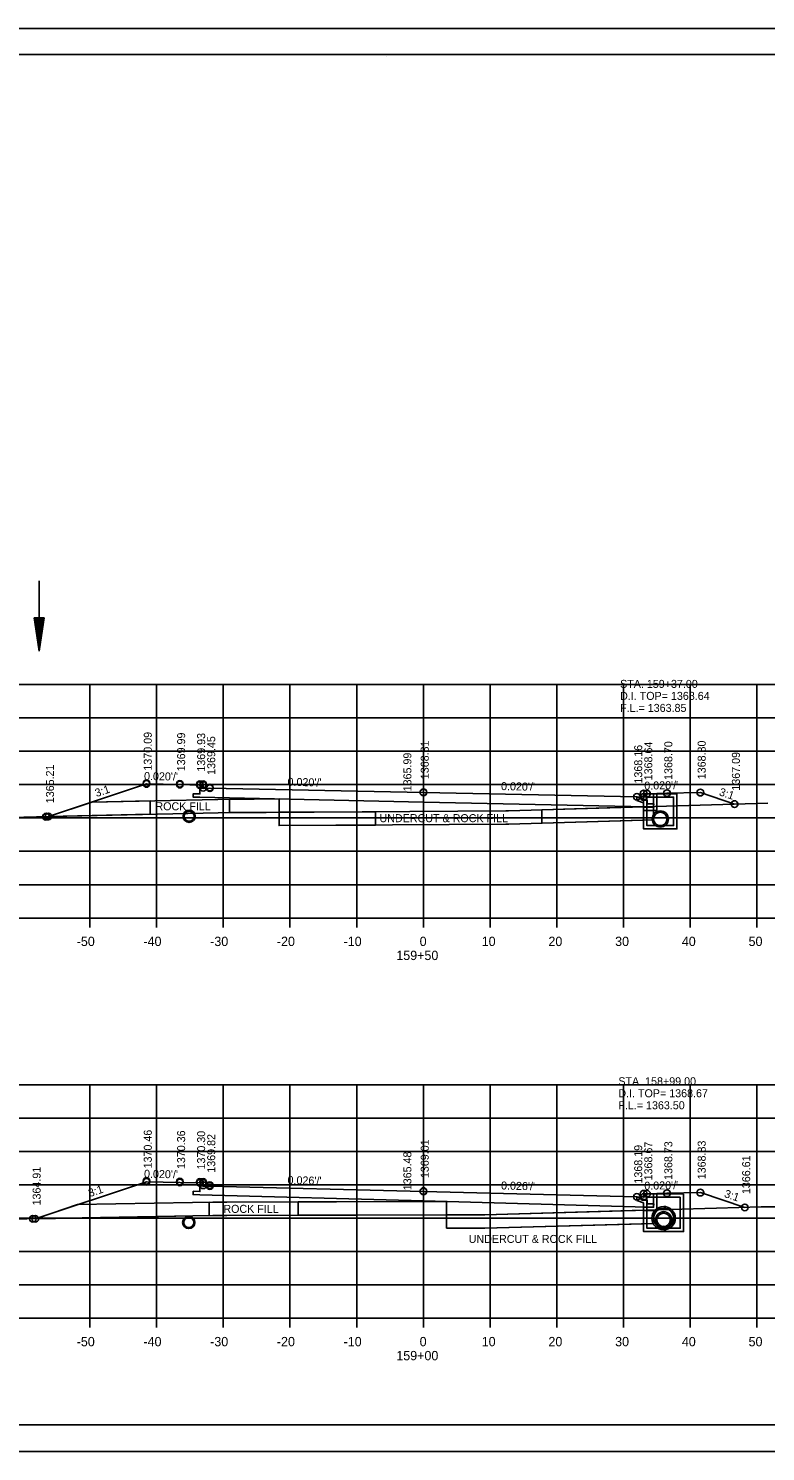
# Model space of a CAD drawing. Extents: x 1374311 to 1383814, y 384102 to 406278.
# Drawn here: x 1381569.5 to 1381679.9, y 393924.8 to 394138.1 of the extents above; entities that cross this region are included whole.
import ezdxf

# ---------------------------------------------------------------- set-up
doc = ezdxf.new("R2010")
doc.units = 0
for name, color, linetype in [('R_Axis', 7, 'Continuous'), ('R_Axis Annot', 7, 'Continuous'), ('R_Border', 7, 'Continuous'), ('R_Draft', 7, 'Continuous'), ('R_Exist Surface', 7, 'Continuous'), ('R_Fin Surface', 7, 'Continuous'), ('R_Grid', 7, 'Continuous'), ('R_No Plot', 7, 'Continuous'), ('R_Water', 7, 'Continuous'), ('R_Water Annot', 7, 'Continuous'), ('R_Xsect Elev', 7, 'Continuous'), ('R_Xsect Slope', 7, 'Continuous')]:
    doc.layers.add(name, color=color, linetype=linetype)

msp = doc.modelspace()

# ---------------------------------------------------------------- linework, layer by layer
at = {"layer": 'R_Axis'}
for p, q in [((1381488.66, 394004.79), (1381768.66, 394004.79)), ((1381578.66, 394003.39), (1381578.66, 394004.79)), ((1381588.66, 394003.39), (1381588.66, 394004.79)), ((1381598.66, 394003.39), (1381598.66, 394004.79)), ((1381608.66, 394003.39), (1381608.66, 394004.79)), ((1381618.66, 394003.39), (1381618.66, 394004.79)), ((1381628.66, 394003.39), (1381628.66, 394004.79)), ((1381638.66, 394003.39), (1381638.66, 394004.79)), ((1381648.66, 394003.39), (1381648.66, 394004.79)), ((1381658.66, 394003.39), (1381658.66, 394004.79)), ((1381668.66, 394003.39), (1381668.66, 394004.79)), ((1381678.66, 394003.39), (1381678.66, 394004.79)), ((1381488.66, 393944.79), (1381768.66, 393944.79)), ((1381578.66, 393943.39), (1381578.66, 393944.79)), ((1381588.66, 393943.39), (1381588.66, 393944.79)), ((1381598.66, 393943.39), (1381598.66, 393944.79)), ((1381608.66, 393943.39), (1381608.66, 393944.79)), ((1381618.66, 393943.39), (1381618.66, 393944.79)), ((1381628.66, 393943.39), (1381628.66, 393944.79)), ((1381638.66, 393943.39), (1381638.66, 393944.79)), ((1381648.66, 393943.39), (1381648.66, 393944.79)), ((1381658.66, 393943.39), (1381658.66, 393944.79)), ((1381668.66, 393943.39), (1381668.66, 393944.79)), ((1381678.66, 393943.39), (1381678.66, 393944.79))]:
    msp.add_line(p, q, dxfattribs=at)
at = {"layer": 'R_Border'}
for p, q in [((1381470.66, 394134.25), (1381786.84, 394134.25)), ((1381623.18, 394133.99), (1381623.18, 394133.99)), ((1381623.18, 394133.99), (1381623.18, 394133.99)), ((1381786.84, 393928.79), (1381470.66, 393928.79))]:
    msp.add_line(p, q, dxfattribs=at)
at = {"layer": 'R_Draft'}
for p, q in [((1381570.34, 394049.81), (1381571.09, 394044.81)), ((1381571.84, 394049.81), (1381570.34, 394049.81)), ((1381570.47, 394049.81), (1381571.09, 394045.65)), ((1381570.59, 394049.81), (1381571.09, 394046.51)), ((1381570.72, 394049.81), (1381571.09, 394047.34)), ((1381570.85, 394049.81), (1381571.09, 394048.19)), ((1381570.97, 394049.81), (1381571.09, 394049.02)), ((1381571.84, 394049.81), (1381571.09, 394044.81)), ((1381571.33, 394049.81), (1381571.09, 394048.19)), ((1381571.59, 394049.81), (1381571.09, 394046.51)), ((1381571.72, 394049.81), (1381571.09, 394045.65)), ((1381571.46, 394049.81), (1381571.09, 394047.34)), ((1381571.21, 394049.81), (1381571.09, 394049.02))]:
    msp.add_line(p, q, dxfattribs=at)
at = {"layer": 'R_Exist Surface'}
for p, q in [((1381664.55, 393960.79), (1381664.66, 393960.75)), ((1381664.74, 393961.54), (1381665.02, 393961.54)), ((1381664.55, 393958.37), (1381664.66, 393958.33)), ((1381664.74, 393958.04), (1381665.02, 393958.04))]:
    msp.add_line(p, q, dxfattribs=at)
for points in [[(1381488.66, 394018.64), (1381492.46, 394018.72), (1381512.25, 394019.13), (1381520.32, 394019.19), (1381551.65, 394019.47), (1381570.69, 394019.96), (1381597.88, 394020.58), (1381641.01, 394020.86), (1381641.28, 394020.87), (1381641.4, 394020.87), (1381680.28, 394022.03)], [(1381488.66, 393958.33), (1381492.58, 393958.41), (1381509.38, 393958.81), (1381537.31, 393959.16), (1381549.85, 393959.33), (1381594.09, 393960.13), (1381597.1, 393960.18), (1381599.22, 393960.19), (1381637.85, 393960.3), (1381672.57, 393961.27), (1381679.28, 393961.47), (1381686.13, 393961.51)]]:
    msp.add_lwpolyline(points, dxfattribs=at)
for centre, radius in [((1381593.55, 394020.04), 0.917), ((1381664.17, 394019.64), 1.21), ((1381593.49, 393959.15), 0.917), ((1381664.67, 393959.79), 1.75), ((1381664.67, 393959.54), 1.21)]:
    msp.add_circle(centre, radius, dxfattribs=at)
at = {"layer": 'R_Fin Surface'}
for p, q in [((1381607.04, 394022.64), (1381607.04, 394018.64)), ((1381596.57, 393962.18), (1381596.57, 393960.18)), ((1381596.57, 393960.18), (1381596.57, 393962.17)), ((1381632.12, 393962.28), (1381609.89, 393962.22)), ((1381609.89, 393962.22), (1381609.89, 393960.22)), ((1381609.89, 393962.22), (1381609.89, 393960.22)), ((1381632.12, 393962.28), (1381632.12, 393958.28)), ((1381632.12, 393960.28), (1381632.12, 393962.28)), ((1381576.83, 393961.82), (1381570.97, 393959.86)), ((1381609.89, 393960.22), (1381632.12, 393960.28)), ((1381632.12, 393960.28), (1381632.12, 393958.28)), ((1381661.67, 393958.97), (1381661.67, 393960.92))]:
    msp.add_line(p, q, dxfattribs=at)
for points in [[(1381572.49, 394020), (1381587.15, 394024.89), (1381592.15, 394024.79), (1381595.15, 394024.73), (1381595.65, 394024.73), (1381595.66, 394024.23), (1381596.66, 394024.25), (1381628.66, 394023.6), (1381660.66, 394022.95), (1381661.66, 394022.93), (1381661.67, 394023.43), (1381662.17, 394023.43), (1381665.17, 394023.49), (1381670.17, 394023.59), (1381675.3, 394021.88)], [(1381662.17, 394023.07), (1381662.18, 394021.92), (1381663.18, 394021.91), (1381663.17, 394021.41), (1381662.17, 394021.44), (1381628.66, 394022.17), (1381595.15, 394022.9), (1381594.15, 394022.92), (1381594.16, 394023.42), (1381595.16, 394023.39), (1381595.15, 394024.47)], [(1381578.94, 394022.15), (1381597.85, 394022.58), (1381607.04, 394022.64)], [(1381607.04, 394018.64), (1381641.02, 394018.86), (1381641.31, 394018.87), (1381641.46, 394018.87), (1381663.13, 394019.52), (1381663.17, 394021.41)], [(1381570.49, 393959.7), (1381587.15, 393965.25), (1381592.15, 393965.15), (1381595.15, 393965.09), (1381595.65, 393965.09), (1381595.66, 393964.59), (1381596.66, 393964.61), (1381628.66, 393963.8), (1381660.66, 393962.98), (1381661.66, 393962.96), (1381661.67, 393963.46), (1381662.17, 393963.46), (1381665.17, 393963.52), (1381670.17, 393963.62), (1381676.84, 393961.4)], [(1381662.17, 393963.1), (1381662.18, 393961.94), (1381663.18, 393961.93), (1381663.17, 393961.43), (1381662.17, 393961.45), (1381628.66, 393962.37), (1381595.15, 393963.29), (1381594.15, 393963.32), (1381594.16, 393963.82), (1381595.16, 393963.78), (1381595.15, 393964.86)], [(1381576.83, 393961.82), (1381594.06, 393962.13), (1381597.08, 393962.18), (1381599.21, 393962.19), (1381632.12, 393962.28)], [(1381596.57, 393962.17), (1381594.06, 393962.13), (1381576.83, 393961.82)], [(1381570.99, 393959.71), (1381594.09, 393960.13), (1381596.57, 393960.17)], [(1381596.57, 393960.17), (1381596.57, 393960.18)], [(1381661.66, 393960.97), (1381637.85, 393960.3), (1381632.12, 393960.28)], [(1381661.67, 393960.92), (1381661.66, 393960.92), (1381661.66, 393960.97)], [(1381632.12, 393958.28), (1381637.88, 393958.3), (1381663.16, 393959.01)], [(1381632.12, 393958.28), (1381637.88, 393958.3), (1381661.67, 393958.97)]]:
    msp.add_lwpolyline(points, dxfattribs=at)
for points in [[(1381578.94, 394022.15), (1381572.49, 394020), (1381587.72, 394020.35), (1381587.69, 394022.36)], [(1381599.59, 394022.58), (1381607.04, 394022.64), (1381607.04, 394020.64), (1381599.59, 394020.59)], [(1381607.03, 394020.63), (1381607.03, 394018.65), (1381621.5, 394018.72), (1381621.5, 394020.72), (1381607.07, 394020.65)], [(1381646.4, 394020.99), (1381646.4, 394019.02), (1381661.67, 394019.47), (1381661.67, 394021.45), (1381661.09, 394021.46), (1381646.4, 394020.99)]]:
    msp.add_lwpolyline(points, close=True, dxfattribs=at)
msp.add_arc((1381570.49, 393959.7), 0.5, 1.0319, 18.4349, dxfattribs=at)
at = {"layer": 'R_Grid'}
for p, q in [((1381488.66, 394039.79), (1381768.66, 394039.79)), ((1381578.66, 394004.79), (1381578.66, 394039.79)), ((1381588.66, 394004.79), (1381588.66, 394039.79)), ((1381598.66, 394004.79), (1381598.66, 394039.79)), ((1381608.66, 394004.79), (1381608.66, 394039.79)), ((1381618.66, 394004.79), (1381618.66, 394039.79)), ((1381628.66, 394004.79), (1381628.66, 394039.79)), ((1381638.66, 394004.79), (1381638.66, 394039.79)), ((1381648.66, 394004.79), (1381648.66, 394039.79)), ((1381658.66, 394004.79), (1381658.66, 394039.79)), ((1381668.66, 394004.79), (1381668.66, 394039.79)), ((1381678.66, 394004.79), (1381678.66, 394039.79)), ((1381488.66, 394034.79), (1381768.66, 394034.79)), ((1381488.66, 394029.79), (1381768.66, 394029.79)), ((1381488.66, 394024.79), (1381768.66, 394024.79)), ((1381488.66, 394019.79), (1381768.66, 394019.79)), ((1381488.66, 394014.79), (1381768.66, 394014.79)), ((1381488.66, 394009.79), (1381768.66, 394009.79)), ((1381488.66, 394004.79), (1381768.66, 394004.79)), ((1381488.66, 393979.79), (1381768.66, 393979.79)), ((1381578.66, 393944.79), (1381578.66, 393979.79)), ((1381588.66, 393944.79), (1381588.66, 393979.79)), ((1381598.66, 393944.79), (1381598.66, 393979.79)), ((1381608.66, 393944.79), (1381608.66, 393979.79)), ((1381618.66, 393944.79), (1381618.66, 393979.79)), ((1381628.66, 393944.79), (1381628.66, 393979.79)), ((1381638.66, 393944.79), (1381638.66, 393979.79)), ((1381648.66, 393944.79), (1381648.66, 393979.79)), ((1381658.66, 393944.79), (1381658.66, 393979.79)), ((1381668.66, 393944.79), (1381668.66, 393979.79)), ((1381678.66, 393944.79), (1381678.66, 393979.79)), ((1381488.66, 393974.79), (1381768.66, 393974.79)), ((1381488.66, 393969.79), (1381768.66, 393969.79)), ((1381488.66, 393964.79), (1381768.66, 393964.79)), ((1381488.66, 393959.79), (1381768.66, 393959.79)), ((1381488.66, 393954.79), (1381768.66, 393954.79)), ((1381488.66, 393949.79), (1381768.66, 393949.79)), ((1381488.66, 393944.79), (1381768.66, 393944.79))]:
    msp.add_line(p, q, dxfattribs=at)
at = {"layer": 'R_No Plot'}
for p, q in [((1381458.26, 394138.15), (1381791.59, 394138.15)), ((1381458.26, 393924.81), (1381791.59, 393924.81))]:
    msp.add_line(p, q, dxfattribs=at)
for points in [[(1381458.25, 394138.15), (1381791.59, 394138.15), (1381791.59, 393924.81), (1381458.25, 393924.81)], [(1381704.58, 394134.25), (1381704.58, 394124.37), (1381740.31, 394124.37), (1381740.31, 394121.45), (1381763.51, 394121.45), (1381763.51, 394098.24), (1381786.84, 394098.24), (1381786.84, 393928.79), (1381470.66, 393928.79), (1381470.66, 394134.25)]]:
    msp.add_lwpolyline(points, close=True, dxfattribs=at)
for centre in [(1381587.15, 394025), (1381587.15, 394024.99), (1381587.15, 394024.89), (1381592.15, 394024.9), (1381592.15, 394024.89), (1381592.15, 394024.79), (1381595.15, 394024.84), (1381595.15, 394024.83), (1381595.15, 394024.73), (1381595.65, 394024.84), (1381595.65, 394024.83), (1381595.65, 394024.73), (1381595.66, 394024.33), (1381596.66, 394024.36), (1381596.66, 394024.35), (1381596.66, 394024.25), (1381628.66, 394023.66), (1381628.66, 394023.65), (1381628.66, 394023.6), (1381661.67, 394023.44), (1381661.67, 394023.43), (1381661.67, 394023.43), (1381662.17, 394023.44), (1381662.17, 394023.43), (1381662.17, 394023.43), (1381665.17, 394023.5), (1381665.17, 394023.49), (1381665.17, 394023.49), (1381670.17, 394023.6), (1381670.17, 394023.59), (1381670.17, 394023.59), (1381660.66, 394022.96), (1381660.66, 394022.95), (1381660.66, 394022.95), (1381661.66, 394022.93), (1381675.3, 394021.88), (1381675.3, 394021.88), (1381675.31, 394021.88), (1381572.09, 394019.98), (1381572.09, 394019.98), (1381572.15, 394019.99), (1381572.15, 394019.99), (1381572.49, 394020), (1381572.49, 394020), (1381587.15, 393965.38), (1381587.15, 393965.38), (1381587.15, 393965.25), (1381592.15, 393965.28), (1381592.15, 393965.28), (1381592.15, 393965.15), (1381595.15, 393965.22), (1381595.15, 393965.22), (1381595.15, 393965.09), (1381595.65, 393965.22), (1381595.65, 393965.22), (1381595.65, 393965.09), (1381595.66, 393964.72), (1381596.66, 393964.74), (1381596.66, 393964.74), (1381596.66, 393964.61), (1381628.66, 393963.86), (1381628.66, 393963.86), (1381628.66, 393963.8), (1381660.66, 393962.98), (1381660.66, 393962.98), (1381660.66, 393962.98), (1381661.66, 393962.96), (1381661.67, 393963.46), (1381661.67, 393963.46), (1381661.67, 393963.46), (1381662.17, 393963.46), (1381662.17, 393963.46), (1381662.17, 393963.46), (1381665.17, 393963.52), (1381665.17, 393963.52), (1381665.17, 393963.52), (1381670.17, 393963.62), (1381670.17, 393963.62), (1381670.17, 393963.62), (1381570.11, 393959.7), (1381570.11, 393959.7), (1381570.11, 393959.7), (1381570.11, 393959.7), (1381570.49, 393959.7), (1381570.49, 393959.7), (1381676.83, 393961.4), (1381676.84, 393961.4), (1381676.84, 393961.4)]:
    msp.add_circle(centre, 0.5, dxfattribs=at)
at = {"layer": 'R_Water'}
for p, q in [((1381571.09, 394055.32), (1381571.09, 394044.81)), ((1381660.67, 394022.95), (1381662.17, 394022.43)), ((1381660.67, 394022.42), (1381661.67, 394022.08)), ((1381661.67, 394021.93), (1381661.67, 394022.08)), ((1381661.83, 394023.27), (1381661.92, 394023.43)), ((1381661.83, 394023.27), (1381662.17, 394022.93)), ((1381666.67, 394023.43), (1381661.92, 394023.43)), ((1381666.17, 394022.93), (1381662.17, 394022.93)), ((1381662.17, 394021.93), (1381662.17, 394022.43)), ((1381666.17, 394021.93), (1381666.17, 394022.93)), ((1381666.67, 394021.93), (1381666.67, 394023.43)), ((1381660.66, 393962.98), (1381662.16, 393962.46)), ((1381660.66, 393962.45), (1381661.66, 393962.11)), ((1381661.66, 393961.96), (1381661.66, 393962.11)), ((1381661.83, 393963.3), (1381661.91, 393963.46)), ((1381661.83, 393963.3), (1381662.16, 393962.96)), ((1381667.66, 393963.46), (1381661.91, 393963.46)), ((1381667.16, 393962.96), (1381662.16, 393962.96)), ((1381662.16, 393961.96), (1381662.16, 393962.46)), ((1381667.16, 393961.96), (1381667.16, 393962.96)), ((1381667.66, 393961.96), (1381667.66, 393963.46)), ((1381664.55, 393960.58), (1381664.66, 393960.54)), ((1381664.74, 393961.29), (1381665.02, 393961.29)), ((1381664.55, 393958.58), (1381664.66, 393958.54)), ((1381664.74, 393958.29), (1381665.02, 393958.29))]:
    msp.add_line(p, q, dxfattribs=at)
for points in [[(1381660.67, 394022.42), (1381660.67, 394022.95)], [(1381663.65, 394023.42), (1381663.65, 394020.89), (1381661.65, 394020.89), (1381661.65, 394021.39), (1381663.15, 394021.39), (1381663.15, 394023.41)], [(1381660.66, 393962.45), (1381660.66, 393962.98)], [(1381663.66, 393963.45), (1381663.66, 393960.92), (1381661.66, 393960.92), (1381661.66, 393961.42), (1381663.16, 393961.42), (1381663.16, 393963.44)], [(1381667.67, 393961.96), (1381667.67, 393957.79), (1381664.67, 393957.79), (1381661.67, 393957.79), (1381661.67, 393961.96)], [(1381667.17, 393961.96), (1381667.17, 393958.29), (1381664.67, 393958.29), (1381662.17, 393958.29), (1381662.17, 393961.96)]]:
    msp.add_lwpolyline(points, dxfattribs=at)
for points in [[(1381664.17, 394023.43), (1381666.67, 394023.43), (1381666.67, 394018.14), (1381664.17, 394018.14), (1381661.67, 394018.14), (1381661.67, 394023.43)], [(1381664.17, 394022.93), (1381666.17, 394022.93), (1381666.17, 394018.64), (1381664.17, 394018.64), (1381662.17, 394018.64), (1381662.17, 394022.93)]]:
    msp.add_lwpolyline(points, close=True, dxfattribs=at)
for centre, radius in [((1381593.55, 394020.04), 0.75), ((1381664.17, 394019.64), 1), ((1381593.49, 393959.15), 0.75), ((1381664.67, 393959.79), 1.5), ((1381664.67, 393959.54), 1)]:
    msp.add_circle(centre, radius, dxfattribs=at)

# ---------------------------------------------------------------- texts
at = {"layer": 'R_Axis Annot'}
for s, p in [('-50', (1381576.7, 394000.59)), ('-40', (1381586.7, 394000.59)), ('-30', (1381596.7, 394000.59)), ('-20', (1381606.7, 394000.59)), ('-10', (1381616.7, 394000.59)), ('0', (1381628.1, 394000.59)), ('10', (1381637.4, 394000.59)), ('20', (1381647.4, 394000.59)), ('30', (1381657.4, 394000.59)), ('40', (1381667.4, 394000.59)), ('50', (1381677.4, 394000.59)), ('159+50', (1381624.6, 393998.49)), ('-50', (1381576.7, 393940.59)), ('-40', (1381586.7, 393940.59)), ('-30', (1381596.7, 393940.59)), ('-20', (1381606.7, 393940.59)), ('-10', (1381616.7, 393940.59)), ('0', (1381628.1, 393940.59)), ('10', (1381637.4, 393940.59)), ('20', (1381647.4, 393940.59)), ('30', (1381657.4, 393940.59)), ('40', (1381667.4, 393940.59)), ('50', (1381677.4, 393940.59)), ('159+00', (1381624.6, 393938.49))]:
    msp.add_text(s, height=1.4, dxfattribs=at).set_placement(p)
at = {"layer": 'R_Fin Surface'}
for s, p in [('ROCK FILL', (1381588.5, 394020.94)), ('UNDERCUT & ROCK FILL', (1381622.08, 394019.16)), ('ROCK FILL', (1381598.68, 393960.59)), ('UNDERCUT & ROCK FILL', (1381635.45, 393956.08))]:
    msp.add_text(s, height=1.2, dxfattribs=at).set_placement(p)
at = {"layer": 'R_Water Annot'}
for s, p in [('STA. 159+37.00', (1381658.14, 394039.29)), ('D.I. TOP= 1368.64', (1381658.14, 394037.49)), ('F.L.= 1363.85', (1381658.14, 394035.69)), ('STA. 158+99.00', (1381657.88, 393979.72)), ('D.I. TOP= 1368.67', (1381657.88, 393977.92)), ('F.L.= 1363.50', (1381657.88, 393976.12))]:
    msp.add_text(s, height=1.2, dxfattribs=at).set_placement(p)
at = {"layer": 'R_Xsect Elev'}
for s, p in [('1370.09', (1381587.95, 394026.89)), ('1369.99', (1381592.95, 394026.79)), ('1369.93', (1381595.95, 394026.73)), ('1369.45', (1381597.46, 394026.25)), ('1368.81', (1381629.46, 394025.6)), ('1368.16', (1381661.46, 394024.95)), ('1368.64', (1381662.97, 394025.43)), ('1368.70', (1381665.97, 394025.49)), ('1368.80', (1381670.97, 394025.59)), ('1365.99', (1381626.86, 394023.78)), ('1367.09', (1381676.1, 394023.88)), ('1365.21', (1381573.29, 394022)), ('1370.46', (1381587.95, 393967.25)), ('1370.36', (1381592.95, 393967.15)), ('1370.30', (1381595.95, 393967.09)), ('1369.82', (1381597.46, 393966.61)), ('1369.01', (1381629.46, 393965.8)), ('1368.19', (1381661.46, 393964.98)), ('1368.67', (1381662.97, 393965.46)), ('1368.73', (1381665.97, 393965.52)), ('1368.83', (1381670.97, 393965.62)), ('1365.48', (1381626.86, 393963.98)), ('1366.61', (1381677.64, 393963.4)), ('1364.91', (1381571.29, 393961.7))]:
    msp.add_text(s, height=1.2, rotation=90, dxfattribs=at).set_placement(p)
at = {"layer": 'R_Xsect Slope'}
for s, rotation, p in [("0.020'/'", 358.8542, (1381586.78, 394025.49)), ('3:1', 18.4349, (1381579.66, 394022.92)), ("0.020'/'", 358.8429, (1381608.29, 394024.61)), ("0.020'/'", 358.8429, (1381640.29, 394023.97)), ("0.020'/'", 1.1458, (1381661.78, 394024.03)), ('3:1', 341.5651, (1381672.89, 394023.21)), ("0.020'/'", 358.8542, (1381586.78, 393965.86)), ('3:1', 18.4349, (1381578.66, 393962.95)), ("0.026'/'", 358.5375, (1381608.29, 393964.92)), ("0.026'/'", 358.5375, (1381640.29, 393964.1)), ("0.020'/'", 1.1458, (1381661.78, 393964.05)), ('3:1', 341.5651, (1381673.66, 393962.98))]:
    msp.add_text(s, height=1.2, rotation=rotation, dxfattribs=at).set_placement(p)

doc.saveas('drawing.dxf')
